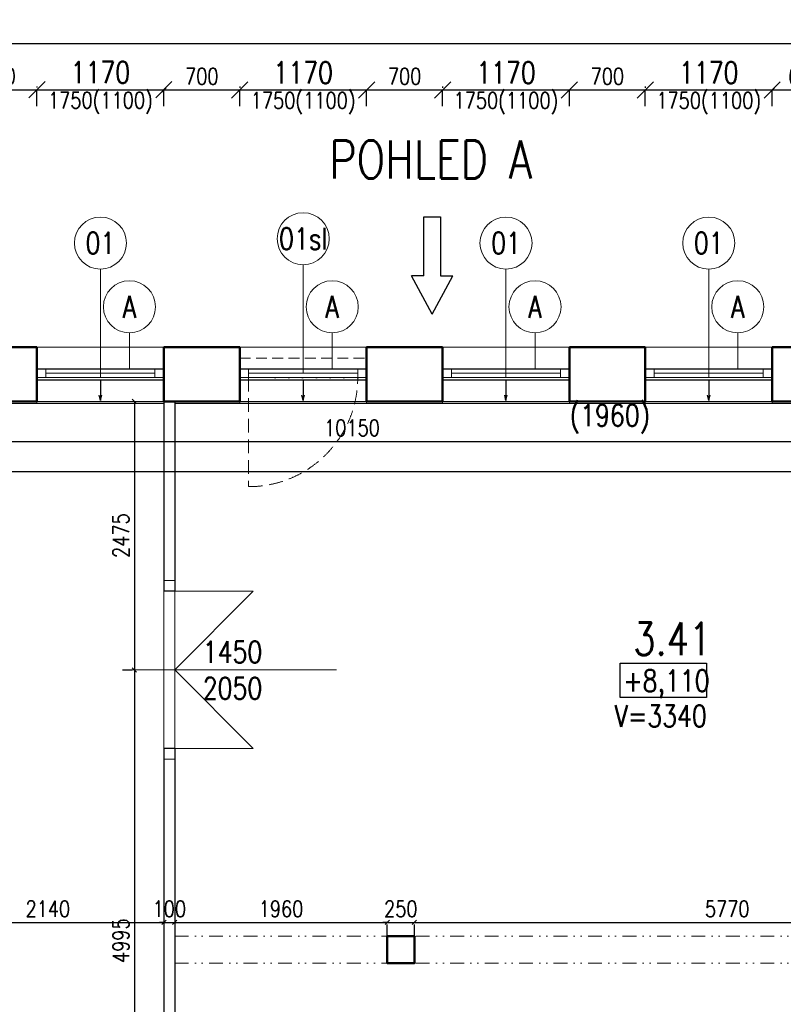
# Model space of a CAD drawing. Header units: millimetres. Extents: x -238874 to 551972, y -298952 to 658415.
# Tile 611 of 656: x 55158 to 62200, y 324148 to 333227. Entities that reach past the tile are written whole.
import ezdxf
from ezdxf.enums import TextEntityAlignment as Align

# ---------------------------------------------------------------- set-up
doc = ezdxf.new("R2010")
doc.units = ezdxf.units.MM
doc.header["$LTSCALE"] = 20
for name, pattern in [('DASHED', [0.75, 0.5, -0.25]), ('DIVIDE2', [15.875, 6.35, -3.175, 0, -3.175, 0, -3.175]), ('DOT', [6.35, 0, -6.35]), ('HIDDEN', [9.525, 6.35, -3.175])]:
    doc.linetypes.add(name, pattern=pattern)
for name, color, linetype in [('00_HEDVIKA _KRESBA', 1, 'Continuous'), ('ALP', 141, 'Continuous'), ('CZ', 255, 'Continuous'), ('KOTY', 8, 'Continuous')]:
    doc.layers.add(name, color=color, linetype=linetype)
doc.layers.add('00_HEDVIKA_DEMOLICE', color=2, linetype='Continuous', lineweight=30, transparency=0.3)
doc.layers.add('CKOKNA OTEVÍRÁNÍ', color=51, linetype='HIDDEN', lineweight=18, transparency=0.5)
for name, color, linetype, lineweight in [('00_HEDVIKA_OBRYS', 1, 'Continuous', 50), ('_00_HEDVIKA_pohledy', 1, 'Continuous', 25), ('CKBUBLINY', 1, 'Continuous', 18), ('CKBUBLINY DEMOLICE', 4, 'Continuous', 18), ('CKBUBLINY_POPIS', 3, 'Continuous', 25), ('CKKOTY', 3, 'Continuous', 18), ('CKOKNA', 30, 'Continuous', 18), ('CKSYMBOLY', 21, 'Continuous', 25), ('HEDVIKA_OKNA_PARAPET', 70, 'Continuous', 18), ('NOSNÉ', 8, 'Continuous', 50), ('PRUCHODY', 7, 'Continuous', 18)]:
    doc.layers.add(name, color=color, linetype=linetype, lineweight=lineweight)
doc.layers.add('CKDVERE_DORAZ', color=120, linetype='DOT', lineweight=25, plot=False)
doc.styles.add('SIMPLEX', font='SIMPLEX.shx', dxfattribs={"width": 0.8, "bigfont": 'CAD13.shx'})
doc.styles.get("Standard").update_dxf_attribs({"font": 'simplex.shx', "width": 0.8})
doc.dimstyles.new('CADKON', dxfattribs={"dimscale": 100, "dimtxt": 2, "dimasz": 1.5, "dimexe": 0, "dimexo": 2, "dimgap": 0.6, "dimtad": 1, "dimrnd": 1, "dimtxsty": 'Standard', "dimblk1": 'OBLIQUE', "dimblk2": 'OBLIQUE', "dimsah": 1, "dimcen": 2.5, "dimadec": 1, "dimazin": 2, "dimtfac": 1, "dimtix": 1, "dimtmove": 2, "dimatfit": 3, "dimldrblk": 'OPEN30', "dimfxl": 5, "dimtfill": 1, "dimtolj": 1, "dimarcsym": 0})
doc.dimstyles.new('CKA', dxfattribs={"dimtxt": 200, "dimasz": 40, "dimexe": 20, "dimexo": 0.2, "dimgap": 50, "dimtad": 1, "dimdec": 0, "dimrnd": 1, "dimzin": 0, "dimdsep": 46, "dimtxsty": 'Standard', "dimblk1": 'OBLIQUE', "dimblk2": 'OBLIQUE', "dimsah": 1, "dimcen": 0.09, "dimclrd": 253, "dimclre": 253, "dimclrt": 253, "dimadec": 0, "dimazin": 0, "dimtfac": 1, "dimtdec": 0, "dimtix": 1, "dimtmove": 2, "dimatfit": 3, "dimfxl": 1, "dimtolj": 1, "dimtzin": 0, "dimarcsym": 0})

# ---------------------------------------------------------------- blocks, each defined once
blk = doc.blocks.new('_OBLIQUE')
at = {"color": 0, "linetype": 'ByBlock'}
blk.add_line((-0.5, -0.5), (0.5, 0.5), dxfattribs=at)
blk = doc.blocks.new('*D3153')
at = {"layer": 'DEFPOINTS', "color": 0, "transparency": 16777216}
for p in [(82648, 329061.3), (53148, 328807), (82648, 328807)]:
    blk.add_point(p, dxfattribs=at)
at = {"layer": 'KOTY', "lineweight": -2, "transparency": 16777216}
for p, q in [((82648, 329187.8), (82648, 329081.3)), ((53148, 329061.3), (82648, 329061.3))]:
    blk.add_line(p, q, dxfattribs=at)
at = {"layer": 'KOTY', "lineweight": -2, "transparency": 16777216, "xscale": 40, "yscale": 40, "zscale": 40, "rotation": 180}
blk.add_blockref('_OBLIQUE', (53148, 329061.3), dxfattribs=at)
at = {"layer": 'KOTY', "lineweight": -2, "transparency": 16777216, "xscale": 40, "yscale": 40, "zscale": 40}
blk.add_blockref('_OBLIQUE', (82648, 329061.3), dxfattribs=at)
at = {"layer": 'KOTY', "transparency": 16777216, "insert": (67898, 329186.3), "char_height": 150, "attachment_point": 5, "style": 'SIMPLEX'}
blk.add_mtext('\\A1;29500', dxfattribs=at)
blk = doc.blocks.new('*D3155')
at = {"layer": 'DEFPOINTS', "color": 0, "transparency": 16777216}
for p in [(52648, 333003.2), (52648, 332230.8), (83148, 332230.8)]:
    blk.add_point(p, dxfattribs=at)
at = {"layer": 'KOTY', "lineweight": -2, "transparency": 16777216}
for p, q in [((52648, 332611.5), (52648, 333023.2)), ((83148, 333003.2), (52648, 333003.2))]:
    blk.add_line(p, q, dxfattribs=at)
at = {"layer": 'KOTY', "lineweight": -2, "transparency": 16777216, "xscale": 40, "yscale": 40, "zscale": 40, "rotation": 180}
blk.add_blockref('_OBLIQUE', (52648, 333003.2), dxfattribs=at)
at = {"layer": 'KOTY', "lineweight": -2, "transparency": 16777216, "xscale": 40, "yscale": 40, "zscale": 40}
blk.add_blockref('_OBLIQUE', (83148, 333003.2), dxfattribs=at)
at = {"layer": 'KOTY', "transparency": 16777216, "insert": (67898, 333128.2), "char_height": 150, "attachment_point": 5, "style": 'SIMPLEX'}
blk.add_mtext('\\A1;30500', dxfattribs=at)
blk = doc.blocks.new('*D3158')
at = {"layer": 'DEFPOINTS', "color": 0, "transparency": 16777216}
for p in [(58798, 324921.9), (64568, 324921.9), (64568, 324903.3)]:
    blk.add_point(p, dxfattribs=at)
at = {"layer": 'KOTY', "lineweight": -2, "transparency": 16777216}
for p, q in [((58798, 324903.3), (64568, 324903.3)), ((64568, 324541.2), (64568, 324883.3))]:
    blk.add_line(p, q, dxfattribs=at)
at = {"layer": 'KOTY', "lineweight": -2, "transparency": 16777216, "xscale": 40, "yscale": 40, "zscale": 40, "rotation": 180}
blk.add_blockref('_OBLIQUE', (58798, 324903.3), dxfattribs=at)
at = {"layer": 'KOTY', "lineweight": -2, "transparency": 16777216, "xscale": 40, "yscale": 40, "zscale": 40}
blk.add_blockref('_OBLIQUE', (64568, 324903.3), dxfattribs=at)
at = {"layer": 'KOTY', "transparency": 16777216, "insert": (61683, 325028.3), "char_height": 150, "attachment_point": 5, "style": 'SIMPLEX'}
blk.add_mtext('\\A1;5770', dxfattribs=at)
blk = doc.blocks.new('*D3159')
at = {"layer": 'CKKOTY', "color": 0, "lineweight": -2, "transparency": 16777216}
for p, q in [((55318, 332430.8), (55318, 332580.8)), ((55318, 332580.8), (56488, 332580.8)), ((56488, 332430.8), (56488, 332580.8))]:
    blk.add_line(p, q, dxfattribs=at)
at = {"layer": 'DEFPOINTS', "color": 0, "transparency": 16777216}
for p in [(56488, 332580.8), (55318, 332230.8), (56488, 332230.8)]:
    blk.add_point(p, dxfattribs=at)
at = {"layer": 'CKKOTY', "color": 0, "lineweight": -2, "transparency": 16777216, "xscale": 150, "yscale": 150, "zscale": 150, "rotation": 180}
blk.add_blockref('_OBLIQUE', (55318, 332580.8), dxfattribs=at)
at = {"layer": 'CKKOTY', "color": 0, "lineweight": -2, "transparency": 16777216, "xscale": 150, "yscale": 150, "zscale": 150}
blk.add_blockref('_OBLIQUE', (56488, 332580.8), dxfattribs=at)
at = {"layer": 'CKKOTY', "color": 0, "transparency": 16777216, "insert": (55903, 332740.8), "char_height": 200, "attachment_point": 5, "bg_fill": 3, "box_fill_scale": 1.1, "bg_fill_color": 256, "bg_fill_true_color": 13158600, "bg_fill_transparency": 0}
blk.add_mtext('\\A1;1170', dxfattribs=at)
blk = doc.blocks.new('_Open30')
at = {"color": 0, "lineweight": -2}
for p, q in [((-1, 0.268), (0, 0)), ((0, 0), (-1, -0.268)), ((0, 0), (-1, 0))]:
    blk.add_line(p, q, dxfattribs=at)
blk = doc.blocks.new('*D3160')
at = {"layer": 'DEFPOINTS', "color": 0, "transparency": 16777216}
for p in [(56488, 326651.9), (56488, 324903.3), (54348, 324621.9)]:
    blk.add_point(p, dxfattribs=at)
at = {"layer": 'KOTY', "lineweight": -2, "transparency": 16777216}
for p, q in [((56488, 326271.2), (56488, 324883.3)), ((54348, 324903.3), (56488, 324903.3))]:
    blk.add_line(p, q, dxfattribs=at)
at = {"layer": 'KOTY', "lineweight": -2, "transparency": 16777216, "xscale": 40, "yscale": 40, "zscale": 40, "rotation": 180}
blk.add_blockref('_OBLIQUE', (54348, 324903.3), dxfattribs=at)
at = {"layer": 'KOTY', "lineweight": -2, "transparency": 16777216, "xscale": 40, "yscale": 40, "zscale": 40}
blk.add_blockref('_OBLIQUE', (56488, 324903.3), dxfattribs=at)
at = {"layer": 'KOTY', "transparency": 16777216, "insert": (55418, 325028.3), "char_height": 150, "attachment_point": 5, "style": 'SIMPLEX'}
blk.add_mtext('\\A1;2140', dxfattribs=at)
blk = doc.blocks.new('*D3161')
at = {"layer": 'DEFPOINTS', "color": 0, "transparency": 16777216}
for p in [(63298, 329707), (63298, 329337.5), (53148, 328807)]:
    blk.add_point(p, dxfattribs=at)
at = {"layer": 'KOTY', "lineweight": -2, "transparency": 16777216}
for p, q in [((53148, 329337.5), (63298, 329337.5)), ((63298, 329326.2), (63298, 329317.5))]:
    blk.add_line(p, q, dxfattribs=at)
at = {"layer": 'KOTY', "lineweight": -2, "transparency": 16777216, "xscale": 40, "yscale": 40, "zscale": 40, "rotation": 180}
blk.add_blockref('_OBLIQUE', (53148, 329337.5), dxfattribs=at)
at = {"layer": 'KOTY', "lineweight": -2, "transparency": 16777216, "xscale": 40, "yscale": 40, "zscale": 40}
blk.add_blockref('_OBLIQUE', (63298, 329337.5), dxfattribs=at)
at = {"layer": 'KOTY', "transparency": 16777216, "insert": (58223, 329462.5), "char_height": 150, "attachment_point": 5, "style": 'SIMPLEX'}
blk.add_mtext('\\A1;10150', dxfattribs=at)
blk = doc.blocks.new('*D3173')
at = {"layer": 'DEFPOINTS', "color": 0, "transparency": 16777216}
for p in [(55318, 332580.8), (54618, 332230.8), (55318, 332230.8)]:
    blk.add_point(p, dxfattribs=at)
at = {"layer": 'KOTY', "lineweight": -2, "transparency": 16777216}
for p, q in [((54618, 332580.8), (55318, 332580.8)), ((55318, 332611.5), (55318, 332600.8))]:
    blk.add_line(p, q, dxfattribs=at)
at = {"layer": 'KOTY', "lineweight": -2, "transparency": 16777216, "xscale": 40, "yscale": 40, "zscale": 40, "rotation": 180}
blk.add_blockref('_OBLIQUE', (54618, 332580.8), dxfattribs=at)
at = {"layer": 'KOTY', "lineweight": -2, "transparency": 16777216, "xscale": 40, "yscale": 40, "zscale": 40}
blk.add_blockref('_OBLIQUE', (55318, 332580.8), dxfattribs=at)
at = {"layer": 'KOTY', "transparency": 16777216, "insert": (54968, 332705.8), "char_height": 150, "attachment_point": 5, "style": 'SIMPLEX'}
blk.add_mtext('\\A1;700', dxfattribs=at)
blk = doc.blocks.new('*D3176')
at = {"layer": 'DEFPOINTS', "color": 0, "transparency": 16777216}
for p in [(56488, 329707), (56217.1, 327232), (56488, 327232)]:
    blk.add_point(p, dxfattribs=at)
at = {"layer": 'KOTY', "lineweight": -2, "transparency": 16777216}
for p, q in [((56217.1, 329707), (56217.1, 327232)), ((56107.2, 327232), (56197.1, 327232))]:
    blk.add_line(p, q, dxfattribs=at)
at = {"layer": 'KOTY', "lineweight": -2, "transparency": 16777216, "xscale": 40, "yscale": 40, "zscale": 40}
for p, rotation in [((56217.1, 329707), 90), ((56217.1, 327232), 270)]:
    blk.add_blockref('_OBLIQUE', p, dxfattribs=dict(at, rotation=rotation))
at = {"layer": 'KOTY', "transparency": 16777216, "insert": (56092.1, 328469.5), "char_height": 150, "attachment_point": 5, "rotation": 90, "style": 'SIMPLEX'}
blk.add_mtext('\\A1;2475', dxfattribs=at)
blk = doc.blocks.new('*D3177')
at = {"layer": 'DEFPOINTS', "color": 0, "transparency": 16777216}
for p in [(58548, 324921.9), (58798, 324921.9), (58798, 324903.3)]:
    blk.add_point(p, dxfattribs=at)
at = {"layer": 'KOTY', "lineweight": -2, "transparency": 16777216}
for p, q in [((58548, 324903.3), (58508, 324903.3)), ((58548, 324903.3), (58798, 324903.3)), ((58798, 324903.3), (58838, 324903.3)), ((58798, 324541.2), (58798, 324883.3))]:
    blk.add_line(p, q, dxfattribs=at)
at = {"layer": 'KOTY', "lineweight": -2, "transparency": 16777216, "xscale": 40, "yscale": 40, "zscale": 40}
blk.add_blockref('_OBLIQUE', (58548, 324903.3), dxfattribs=at)
at = {"layer": 'KOTY', "lineweight": -2, "transparency": 16777216, "xscale": 40, "yscale": 40, "zscale": 40, "rotation": 180}
blk.add_blockref('_OBLIQUE', (58798, 324903.3), dxfattribs=at)
at = {"layer": 'KOTY', "transparency": 16777216, "insert": (58673, 325028.3), "char_height": 150, "attachment_point": 5, "style": 'SIMPLEX'}
blk.add_mtext('\\A1;250', dxfattribs=at)
blk = doc.blocks.new('*D3178')
at = {"layer": 'DEFPOINTS', "color": 0, "transparency": 16777216}
for p in [(56488, 327232), (56217.1, 322237), (56217.1, 322237)]:
    blk.add_point(p, dxfattribs=at)
at = {"layer": 'KOTY', "lineweight": -2, "transparency": 16777216}
for p, q in [((56217.1, 327232), (56217.1, 322237)), ((56597.9, 322237), (56237.1, 322237))]:
    blk.add_line(p, q, dxfattribs=at)
at = {"layer": 'KOTY', "lineweight": -2, "transparency": 16777216, "xscale": 40, "yscale": 40, "zscale": 40}
for p, rotation in [((56217.1, 327232), 90), ((56217.1, 322237), 270)]:
    blk.add_blockref('_OBLIQUE', p, dxfattribs=dict(at, rotation=rotation))
at = {"layer": 'KOTY', "transparency": 16777216, "insert": (56092.1, 324734.5), "char_height": 150, "attachment_point": 5, "rotation": 90, "style": 'SIMPLEX'}
blk.add_mtext('\\A1;4995', dxfattribs=at)
blk = doc.blocks.new('*D3179')
at = {"layer": 'DEFPOINTS', "color": 0, "transparency": 16777216}
for p in [(56588, 326651.9), (58548, 324921.9), (58548, 324903.3)]:
    blk.add_point(p, dxfattribs=at)
at = {"layer": 'KOTY', "lineweight": -2, "transparency": 16777216}
for p, q in [((56588, 324903.3), (58548, 324903.3)), ((58548, 324541.2), (58548, 324883.3))]:
    blk.add_line(p, q, dxfattribs=at)
at = {"layer": 'KOTY', "lineweight": -2, "transparency": 16777216, "xscale": 40, "yscale": 40, "zscale": 40, "rotation": 180}
blk.add_blockref('_OBLIQUE', (56588, 324903.3), dxfattribs=at)
at = {"layer": 'KOTY', "lineweight": -2, "transparency": 16777216, "xscale": 40, "yscale": 40, "zscale": 40}
blk.add_blockref('_OBLIQUE', (58548, 324903.3), dxfattribs=at)
at = {"layer": 'KOTY', "transparency": 16777216, "insert": (57568, 325028.3), "char_height": 150, "attachment_point": 5, "style": 'SIMPLEX'}
blk.add_mtext('\\A1;1960', dxfattribs=at)
blk = doc.blocks.new('*D3180')
at = {"layer": 'DEFPOINTS', "color": 0, "transparency": 16777216}
for p in [(56488, 326651.9), (56588, 326651.9), (56588, 324903.3)]:
    blk.add_point(p, dxfattribs=at)
at = {"layer": 'KOTY', "lineweight": -2, "transparency": 16777216}
for p, q in [((56588, 326271.2), (56588, 324883.3)), ((56488, 324903.3), (56448, 324903.3)), ((56488, 324903.3), (56588, 324903.3)), ((56588, 324903.3), (56628, 324903.3))]:
    blk.add_line(p, q, dxfattribs=at)
at = {"layer": 'KOTY', "lineweight": -2, "transparency": 16777216, "xscale": 40, "yscale": 40, "zscale": 40}
blk.add_blockref('_OBLIQUE', (56488, 324903.3), dxfattribs=at)
at = {"layer": 'KOTY', "lineweight": -2, "transparency": 16777216, "xscale": 40, "yscale": 40, "zscale": 40, "rotation": 180}
blk.add_blockref('_OBLIQUE', (56588, 324903.3), dxfattribs=at)
at = {"layer": 'KOTY', "transparency": 16777216, "insert": (56538, 325028.3), "char_height": 150, "attachment_point": 5, "style": 'SIMPLEX'}
blk.add_mtext('\\A1;100', dxfattribs=at)
blk = doc.blocks.new('*D3181')
at = {"layer": 'CKKOTY', "color": 0, "lineweight": -2, "transparency": 16777216}
for p, q in [((59058, 332430.8), (59058, 332579.3)), ((59058, 332579.3), (60228, 332579.3)), ((60228, 332430.8), (60228, 332579.3))]:
    blk.add_line(p, q, dxfattribs=at)
at = {"layer": 'DEFPOINTS', "color": 0, "transparency": 16777216}
for p in [(60228, 332579.3), (59058, 332230.8), (60228, 332230.8)]:
    blk.add_point(p, dxfattribs=at)
at = {"layer": 'CKKOTY', "color": 0, "lineweight": -2, "transparency": 16777216, "xscale": 150, "yscale": 150, "zscale": 150, "rotation": 180}
blk.add_blockref('_OBLIQUE', (59058, 332579.3), dxfattribs=at)
at = {"layer": 'CKKOTY', "color": 0, "lineweight": -2, "transparency": 16777216, "xscale": 150, "yscale": 150, "zscale": 150}
blk.add_blockref('_OBLIQUE', (60228, 332579.3), dxfattribs=at)
at = {"layer": 'CKKOTY', "color": 0, "transparency": 16777216, "insert": (59643, 332739.3), "char_height": 200, "attachment_point": 5, "bg_fill": 3, "box_fill_scale": 1.1, "bg_fill_color": 256, "bg_fill_true_color": 13158600, "bg_fill_transparency": 0}
blk.add_mtext('\\A1;1170', dxfattribs=at)
blk = doc.blocks.new('*D3182')
at = {"layer": 'DEFPOINTS', "color": 0, "transparency": 16777216}
for p in [(59058, 332579.3), (58358, 332230.8), (59058, 332230.8)]:
    blk.add_point(p, dxfattribs=at)
at = {"layer": 'KOTY', "lineweight": -2, "transparency": 16777216}
for p, q in [((58358, 332579.3), (59058, 332579.3)), ((59058, 332611.5), (59058, 332599.3))]:
    blk.add_line(p, q, dxfattribs=at)
at = {"layer": 'KOTY', "lineweight": -2, "transparency": 16777216, "xscale": 40, "yscale": 40, "zscale": 40, "rotation": 180}
blk.add_blockref('_OBLIQUE', (58358, 332579.3), dxfattribs=at)
at = {"layer": 'KOTY', "lineweight": -2, "transparency": 16777216, "xscale": 40, "yscale": 40, "zscale": 40}
blk.add_blockref('_OBLIQUE', (59058, 332579.3), dxfattribs=at)
at = {"layer": 'KOTY', "transparency": 16777216, "insert": (58708, 332704.3), "char_height": 150, "attachment_point": 5, "style": 'SIMPLEX'}
blk.add_mtext('\\A1;700', dxfattribs=at)
blk = doc.blocks.new('*D3183')
at = {"layer": 'CKKOTY', "color": 0, "lineweight": -2, "transparency": 16777216}
for p, q in [((57188, 332430.8), (57188, 332579.3)), ((57188, 332579.3), (58358, 332579.3)), ((58358, 332430.8), (58358, 332579.3))]:
    blk.add_line(p, q, dxfattribs=at)
at = {"layer": 'DEFPOINTS', "color": 0, "transparency": 16777216}
for p in [(58358, 332579.3), (57188, 332230.8), (58358, 332230.8)]:
    blk.add_point(p, dxfattribs=at)
at = {"layer": 'CKKOTY', "color": 0, "lineweight": -2, "transparency": 16777216, "xscale": 150, "yscale": 150, "zscale": 150, "rotation": 180}
blk.add_blockref('_OBLIQUE', (57188, 332579.3), dxfattribs=at)
at = {"layer": 'CKKOTY', "color": 0, "lineweight": -2, "transparency": 16777216, "xscale": 150, "yscale": 150, "zscale": 150}
blk.add_blockref('_OBLIQUE', (58358, 332579.3), dxfattribs=at)
at = {"layer": 'CKKOTY', "color": 0, "transparency": 16777216, "insert": (57773, 332739.3), "char_height": 200, "attachment_point": 5, "bg_fill": 3, "box_fill_scale": 1.1, "bg_fill_color": 256, "bg_fill_true_color": 13158600, "bg_fill_transparency": 0}
blk.add_mtext('\\A1;1170', dxfattribs=at)
blk = doc.blocks.new('*D3184')
at = {"layer": 'DEFPOINTS', "color": 0, "transparency": 16777216}
for p in [(57188, 332579.3), (56488, 332230.8), (57188, 332230.8)]:
    blk.add_point(p, dxfattribs=at)
at = {"layer": 'KOTY', "lineweight": -2, "transparency": 16777216}
for p, q in [((56488, 332579.3), (57188, 332579.3)), ((57188, 332611.5), (57188, 332599.3))]:
    blk.add_line(p, q, dxfattribs=at)
at = {"layer": 'KOTY', "lineweight": -2, "transparency": 16777216, "xscale": 40, "yscale": 40, "zscale": 40, "rotation": 180}
blk.add_blockref('_OBLIQUE', (56488, 332579.3), dxfattribs=at)
at = {"layer": 'KOTY', "lineweight": -2, "transparency": 16777216, "xscale": 40, "yscale": 40, "zscale": 40}
blk.add_blockref('_OBLIQUE', (57188, 332579.3), dxfattribs=at)
at = {"layer": 'KOTY', "transparency": 16777216, "insert": (56838, 332704.3), "char_height": 150, "attachment_point": 5, "style": 'SIMPLEX'}
blk.add_mtext('\\A1;700', dxfattribs=at)
blk = doc.blocks.new('*D3186')
at = {"layer": 'DEFPOINTS', "color": 0, "transparency": 16777216}
for p in [(62698, 332579.3), (62698, 332350.8), (62098, 332230.8)]:
    blk.add_point(p, dxfattribs=at)
at = {"layer": 'KOTY', "lineweight": -2, "transparency": 16777216}
for p, q in [((62698, 332731.5), (62698, 332599.3)), ((62098, 332579.3), (62698, 332579.3))]:
    blk.add_line(p, q, dxfattribs=at)
at = {"layer": 'KOTY', "lineweight": -2, "transparency": 16777216, "xscale": 40, "yscale": 40, "zscale": 40, "rotation": 180}
blk.add_blockref('_OBLIQUE', (62098, 332579.3), dxfattribs=at)
at = {"layer": 'KOTY', "lineweight": -2, "transparency": 16777216, "xscale": 40, "yscale": 40, "zscale": 40}
blk.add_blockref('_OBLIQUE', (62698, 332579.3), dxfattribs=at)
at = {"layer": 'KOTY', "transparency": 16777216, "insert": (62398, 332704.3), "char_height": 150, "attachment_point": 5, "style": 'SIMPLEX'}
blk.add_mtext('\\A1;600', dxfattribs=at)
blk = doc.blocks.new('*D3187')
at = {"layer": 'DEFPOINTS', "color": 0, "transparency": 16777216}
for p in [(60928, 332579.3), (60228, 332230.8), (60928, 332230.8)]:
    blk.add_point(p, dxfattribs=at)
at = {"layer": 'KOTY', "lineweight": -2, "transparency": 16777216}
for p, q in [((60228, 332579.3), (60928, 332579.3)), ((60928, 332611.5), (60928, 332599.3))]:
    blk.add_line(p, q, dxfattribs=at)
at = {"layer": 'KOTY', "lineweight": -2, "transparency": 16777216, "xscale": 40, "yscale": 40, "zscale": 40, "rotation": 180}
blk.add_blockref('_OBLIQUE', (60228, 332579.3), dxfattribs=at)
at = {"layer": 'KOTY', "lineweight": -2, "transparency": 16777216, "xscale": 40, "yscale": 40, "zscale": 40}
blk.add_blockref('_OBLIQUE', (60928, 332579.3), dxfattribs=at)
at = {"layer": 'KOTY', "transparency": 16777216, "insert": (60578, 332704.3), "char_height": 150, "attachment_point": 5, "style": 'SIMPLEX'}
blk.add_mtext('\\A1;700', dxfattribs=at)
blk = doc.blocks.new('*D3188')
at = {"layer": 'CKKOTY', "color": 0, "lineweight": -2, "transparency": 16777216}
for p, q in [((60928, 332430.8), (60928, 332579.3)), ((60928, 332579.3), (62098, 332579.3)), ((62098, 332430.8), (62098, 332579.3))]:
    blk.add_line(p, q, dxfattribs=at)
at = {"layer": 'DEFPOINTS', "color": 0, "transparency": 16777216}
for p in [(62098, 332579.3), (60928, 332230.8), (62098, 332230.8)]:
    blk.add_point(p, dxfattribs=at)
at = {"layer": 'CKKOTY', "color": 0, "lineweight": -2, "transparency": 16777216, "xscale": 150, "yscale": 150, "zscale": 150, "rotation": 180}
blk.add_blockref('_OBLIQUE', (60928, 332579.3), dxfattribs=at)
at = {"layer": 'CKKOTY', "color": 0, "lineweight": -2, "transparency": 16777216, "xscale": 150, "yscale": 150, "zscale": 150}
blk.add_blockref('_OBLIQUE', (62098, 332579.3), dxfattribs=at)
at = {"layer": 'CKKOTY', "color": 0, "transparency": 16777216, "insert": (61513, 332739.3), "char_height": 200, "attachment_point": 5, "bg_fill": 3, "box_fill_scale": 1.1, "bg_fill_color": 256, "bg_fill_true_color": 13158600, "bg_fill_transparency": 0}
blk.add_mtext('\\A1;1170', dxfattribs=at)
blk = doc.blocks.new('*U3468')
at = {"color": 0, "linetype": 'ByBlock', "lineweight": -2}
for p, q in [((48.4, 38.7), (48.4, 94.6)), ((224.7, 0), (48.4, 94.6)), ((224.7, 0), (48.4, -94.6)), ((48.4, -38.7), (48.4, -94.6))]:
    blk.add_line(p, q, dxfattribs=at)
blk.add_lwpolyline([(48.4, -38.7), (-224.7, -38.7), (-224.7, 38.7), (48.4, 38.7)], dxfattribs=at)
at = {"color": 0, "linetype": 'Continuous', "lineweight": -2, "flags": 8}
blk.add_attdef('SPÁD', text='', height=100, dxfattribs=at).set_placement((0, 40), align=Align.CENTER)
blk = doc.blocks.new('*U3302')
at = {"color": 0, "linetype": 'ByBlock', "lineweight": -2}
for p, q in [((-225, 0), (-80, 0)), ((225, 0), (103, 30)), ((225, 0), (103, -30)), ((-80, 0), (27, 0)), ((27, 0), (225, 0))]:
    blk.add_line(p, q, dxfattribs=at)
at = {"color": 0, "linetype": 'Continuous', "lineweight": -2, "flags": 8}
blk.add_attdef('SPÁD', text='', height=100, dxfattribs=at).set_placement((0, 40), align=Align.CENTER)
blk = doc.blocks.new('CK_BUBBLE_1_0_0')
at = {"color": 0, "linetype": 'ByBlock', "lineweight": -2}
blk.add_circle((0, 0), 1, dxfattribs=at)

msp = doc.modelspace()

# ---------------------------------------------------------------- linework, layer by layer
at = {"layer": '00_HEDVIKA _KRESBA'}
for p, q in [((56487.962, 329686.983), (55317.962, 329686.983)), ((58357.962, 329686.983), (57187.962, 329686.983)), ((60227.962, 329686.983), (59057.962, 329686.983)), ((62097.962, 329686.983), (60927.962, 329686.983))]:
    msp.add_line(p, q, dxfattribs=at)
at = {"layer": '00_HEDVIKA_DEMOLICE'}
for p, q in [((55317.962, 330006.983), (56487.962, 330006.983)), ((57187.962, 330006.983), (58357.962, 330006.983)), ((59057.962, 330006.983), (60227.962, 330006.983)), ((60927.962, 330006.983), (62097.962, 330006.983)), ((55317.962, 329906.983), (56487.962, 329906.983)), ((57187.962, 329906.983), (58357.962, 329906.983)), ((59057.962, 329906.983), (60227.962, 329906.983)), ((60927.962, 329906.983), (62097.962, 329906.983))]:
    msp.add_line(p, q, dxfattribs=at)
at = {"layer": '00_HEDVIKA_OBRYS'}
for points in [[(55317.962, 330006.983), (55317.962, 329706.983)], [(56487.962, 330006.983), (56487.962, 329706.983)], [(57187.962, 330006.983), (57187.962, 329706.983)], [(58357.962, 330006.983), (58357.962, 329706.983)], [(59057.962, 330006.983), (59057.962, 329706.983)], [(60227.962, 330006.983), (60227.962, 329706.983)], [(60927.962, 330006.983), (60927.962, 329706.983)], [(62097.962, 330006.983), (62097.962, 329706.983)]]:
    msp.add_lwpolyline(points, dxfattribs=at)
at = {"layer": 'ALP'}
for p, q in [((56487.962, 329706.983), (56487.962, 327956.983)), ((56487.962, 329706.983), (56487.962, 327956.983)), ((56587.962, 329706.983), (56587.962, 327956.983)), ((56587.962, 329706.983), (56587.962, 327956.983)), ((56587.962, 327956.983), (56487.962, 327956.983)), ((56587.962, 327956.983), (56487.962, 327956.983)), ((56487.962, 326506.983), (56487.962, 323036.983)), ((56587.962, 326506.983), (56487.962, 326506.983)), ((56587.962, 326506.983), (56487.962, 326506.983)), ((56487.962, 326506.983), (56487.962, 323036.983)), ((56587.962, 326506.983), (56587.962, 323036.983)), ((56587.962, 326506.983), (56587.962, 323036.983))]:
    msp.add_line(p, q, dxfattribs=at)
at = {"layer": 'CKBUBLINY'}
for p, q in [((55902.962, 330926.983), (55902.962, 329926.983)), ((57772.962, 330966.983), (57772.962, 329966.983)), ((59642.962, 330926.983), (59642.962, 329926.983)), ((61512.962, 330926.983), (61512.962, 329926.983))]:
    msp.add_line(p, q, dxfattribs=at)
at = {"layer": 'CKBUBLINY DEMOLICE'}
for p, q in [((56170.573, 330339.198), (56170.573, 330006.983)), ((58040.573, 330339.198), (58040.573, 330006.983)), ((59910.573, 330339.198), (59910.573, 330006.983)), ((61780.573, 330339.198), (61780.573, 330006.983))]:
    msp.add_line(p, q, dxfattribs=at)
at = {"layer": 'CKDVERE_DORAZ'}
msp.add_line((58275.962, 329926.983), (57269.962, 329926.983), dxfattribs=at)
at = {"layer": 'CKOKNA', "linetype": 'DASHED', "ltscale": 10}
msp.add_line((57187.962, 330106.983), (58357.962, 330106.983), dxfattribs=at)
at = {"layer": 'CKOKNA'}
for p, q in [((55399.962, 330006.983), (55317.962, 330006.983)), ((55317.962, 330006.983), (55317.962, 329926.983)), ((55399.962, 330006.983), (56405.962, 330006.983)), ((55399.962, 330006.983), (55399.962, 329926.983)), ((56405.962, 330006.983), (56405.962, 329926.983)), ((56405.962, 330006.983), (56487.962, 330006.983)), ((56487.962, 330006.983), (56487.962, 329926.983)), ((57269.962, 330006.983), (57187.962, 330006.983)), ((57187.962, 330006.983), (57187.962, 329926.983)), ((57269.962, 330006.983), (58275.962, 330006.983)), ((57269.962, 330006.983), (57269.962, 329926.983)), ((58275.962, 330006.983), (58275.962, 329926.983)), ((58275.962, 330006.983), (58357.962, 330006.983)), ((58357.962, 330006.983), (58357.962, 329926.983)), ((59139.962, 330006.983), (59057.962, 330006.983)), ((59057.962, 330006.983), (59057.962, 329926.983)), ((59139.962, 330006.983), (60145.962, 330006.983)), ((59139.962, 330006.983), (59139.962, 329926.983)), ((60145.962, 330006.983), (60145.962, 329926.983)), ((60145.962, 330006.983), (60227.962, 330006.983)), ((60227.962, 330006.983), (60227.962, 329926.983)), ((61009.962, 330006.983), (60927.962, 330006.983)), ((60927.962, 330006.983), (60927.962, 329926.983)), ((61009.962, 330006.983), (62015.962, 330006.983)), ((61009.962, 330006.983), (61009.962, 329926.983)), ((62015.962, 330006.983), (62015.962, 329926.983)), ((62015.962, 330006.983), (62097.962, 330006.983)), ((62097.962, 330006.983), (62097.962, 329926.983)), ((55399.962, 329926.983), (55317.962, 329926.983)), ((55399.962, 329966.983), (56405.962, 329966.983)), ((55399.962, 329926.983), (56405.962, 329926.983)), ((56405.962, 329926.983), (56487.962, 329926.983)), ((57269.962, 329926.983), (57187.962, 329926.983)), ((57269.962, 329966.983), (58275.962, 329966.983)), ((57269.962, 329926.983), (58275.962, 329926.983)), ((58275.962, 329926.983), (58357.962, 329926.983)), ((59139.962, 329926.983), (59057.962, 329926.983)), ((59139.962, 329966.983), (60145.962, 329966.983)), ((59139.962, 329926.983), (60145.962, 329926.983)), ((60145.962, 329926.983), (60227.962, 329926.983)), ((61009.962, 329926.983), (60927.962, 329926.983)), ((61009.962, 329966.983), (62015.962, 329966.983)), ((61009.962, 329926.983), (62015.962, 329926.983)), ((62015.962, 329926.983), (62097.962, 329926.983))]:
    msp.add_line(p, q, dxfattribs=at)
at = {"layer": 'CKOKNA OTEVÍRÁNÍ'}
msp.add_line((57269.962, 329926.983), (57269.962, 328920.983), dxfattribs=at)
msp.add_arc((57269.962, 329926.983), 1006, 270, 360, dxfattribs=at)
at = {"layer": 'CZ', "color": 7}
msp.add_lwpolyline([(60694.432, 327293.17), (61493.458, 327293.17), (61493.458, 326977.233), (60694.432, 326977.233)], close=True, dxfattribs=at)
at = {"layer": 'HEDVIKA_OKNA_PARAPET'}
for p, q in [((55317.962, 329706.983), (56487.962, 329706.983)), ((57187.962, 329706.983), (58357.962, 329706.983)), ((59057.962, 329706.983), (60227.962, 329706.983)), ((60927.962, 329706.983), (62097.962, 329706.983))]:
    msp.add_line(p, q, dxfattribs=at)
at = {"layer": 'NOSNÉ'}
for p, q in [((55317.962, 330206.983), (54617.962, 330206.983)), ((55317.962, 329706.983), (55317.962, 330206.983)), ((56487.962, 329706.983), (56487.962, 330206.983)), ((57187.962, 330206.983), (56487.962, 330206.983)), ((57187.962, 329706.983), (57187.962, 330206.983)), ((58357.962, 329706.983), (58357.962, 330206.983)), ((59057.962, 330206.983), (58357.962, 330206.983)), ((59057.962, 329706.983), (59057.962, 330206.983)), ((60927.962, 330206.983), (60227.962, 330206.983)), ((60227.962, 329706.983), (60227.962, 330206.983)), ((60927.962, 329706.983), (60927.962, 330206.983)), ((62097.962, 329706.983), (62097.962, 330206.983)), ((62097.962, 330206.983), (62697.962, 330206.983)), ((55317.962, 329706.983), (54617.962, 329706.983)), ((57187.962, 329706.983), (56487.962, 329706.983)), ((59057.962, 329706.983), (58357.962, 329706.983)), ((60927.962, 329706.983), (60227.962, 329706.983)), ((63297.962, 329706.983), (62097.962, 329706.983))]:
    msp.add_line(p, q, dxfattribs=at)
msp.add_lwpolyline([(58797.962, 324776.983), (58547.962, 324776.983), (58547.962, 324526.983), (58797.962, 324526.983)], close=True, dxfattribs=at)
at = {"layer": 'PRUCHODY'}
for p, q in [((55317.962, 330206.983), (56487.962, 330206.983)), ((56487.962, 330006.983), (56487.962, 330206.983)), ((58357.962, 330206.983), (57187.962, 330206.983)), ((58357.962, 330006.983), (58357.962, 330206.983)), ((60227.962, 330206.983), (59057.962, 330206.983)), ((60227.962, 330006.983), (60227.962, 330206.983)), ((62097.962, 330206.983), (60927.962, 330206.983)), ((62097.962, 330006.983), (62097.962, 330206.983)), ((55317.962, 329686.983), (54617.962, 329686.983)), ((55317.962, 329706.983), (55317.962, 329686.983)), ((57187.962, 329686.983), (56587.962, 329686.983)), ((57187.962, 329706.983), (57187.962, 329686.983)), ((58357.962, 329706.983), (58357.962, 329686.983)), ((59057.962, 329686.983), (58357.962, 329686.983)), ((59057.962, 329706.983), (59057.962, 329686.983)), ((60227.962, 329706.983), (60227.962, 329686.983)), ((60927.962, 329686.983), (60227.962, 329686.983)), ((60927.962, 329706.983), (60927.962, 329686.983)), ((62097.962, 329706.983), (62097.962, 329686.983)), ((63317.962, 329686.983), (62097.962, 329686.983)), ((56587.962, 328056.983), (56487.962, 328056.983)), ((56487.962, 326506.983), (56487.962, 327956.983)), ((57312.962, 327956.983), (56587.962, 327231.983)), ((56587.962, 327956.983), (57312.962, 327956.983)), ((56587.962, 327956.983), (56587.962, 326506.983)), ((58078.713, 327231.983), (56178.713, 327231.983)), ((56587.962, 327231.983), (57312.962, 326506.983)), ((57312.962, 326506.983), (56587.962, 326506.983)), ((56587.962, 326406.983), (56487.962, 326406.983))]:
    msp.add_line(p, q, dxfattribs=at)
at = {"layer": 'PRUCHODY', "linetype": 'DIVIDE2'}
for p, q in [((56587.962, 324776.983), (82647.962, 324776.983)), ((56587.962, 324526.983), (82647.962, 324526.983))]:
    msp.add_line(p, q, dxfattribs=at)

# ---------------------------------------------------------------- block references
at = {"layer": '_00_HEDVIKA_pohledy', "xscale": 2, "yscale": 2, "zscale": 2, "rotation": 270}
msp.add_blockref('*U3468', (58962.392, 330960.865), dxfattribs=at)
at = {"layer": 'CKBUBLINY'}
ref = msp.add_blockref('CK_BUBBLE_1_0_0', (55902.962, 331166.983), dxfattribs=dict(at, xscale=240, yscale=240, zscale=240))
ref.add_attrib('NUM1', '01', dxfattribs={"layer": 'CKBUBLINY_POPIS', "height": 200, "width": 0.8, "flags": 8}).set_placement((55902.962, 331166.983), align=Align.MIDDLE_CENTER)
ref = msp.add_blockref('CK_BUBBLE_1_0_0', (57772.962, 331206.983), dxfattribs=dict(at, xscale=240, yscale=240, zscale=240))
ref.add_attrib('NUM1', '01sl', dxfattribs={"layer": 'CKBUBLINY_POPIS', "height": 200, "width": 0.8, "flags": 8}).set_placement((57772.962, 331206.983), align=Align.MIDDLE_CENTER)
ref = msp.add_blockref('CK_BUBBLE_1_0_0', (59642.962, 331166.983), dxfattribs=dict(at, xscale=240, yscale=240, zscale=240))
ref.add_attrib('NUM1', '01', dxfattribs={"layer": 'CKBUBLINY_POPIS', "height": 200, "width": 0.8, "flags": 8}).set_placement((59642.962, 331166.983), align=Align.MIDDLE_CENTER)
ref = msp.add_blockref('CK_BUBBLE_1_0_0', (61512.962, 331166.983), dxfattribs=dict(at, xscale=240, yscale=240, zscale=240))
ref.add_attrib('NUM1', '01', dxfattribs={"layer": 'CKBUBLINY_POPIS', "height": 200, "width": 0.8, "flags": 8}).set_placement((61512.962, 331166.983), align=Align.MIDDLE_CENTER)
at = {"layer": 'CKBUBLINY DEMOLICE'}
ref = msp.add_blockref('CK_BUBBLE_1_0_0', (56170.573, 330579.198), dxfattribs=dict(at, xscale=240, yscale=240, zscale=240))
ref.add_attrib('NUM1', 'A', dxfattribs={"height": 200, "width": 0.8, "flags": 8}).set_placement((56170.573, 330579.198), align=Align.MIDDLE_CENTER)
ref = msp.add_blockref('CK_BUBBLE_1_0_0', (58040.573, 330579.198), dxfattribs=dict(at, xscale=240, yscale=240, zscale=240))
ref.add_attrib('NUM1', 'A', dxfattribs={"height": 200, "width": 0.8, "flags": 8}).set_placement((58040.573, 330579.198), align=Align.MIDDLE_CENTER)
ref = msp.add_blockref('CK_BUBBLE_1_0_0', (59910.573, 330579.198), dxfattribs=dict(at, xscale=240, yscale=240, zscale=240))
ref.add_attrib('NUM1', 'A', dxfattribs={"height": 200, "width": 0.8, "flags": 8}).set_placement((59910.573, 330579.198), align=Align.MIDDLE_CENTER)
ref = msp.add_blockref('CK_BUBBLE_1_0_0', (61780.573, 330579.198), dxfattribs=dict(at, xscale=240, yscale=240, zscale=240))
ref.add_attrib('NUM1', 'A', dxfattribs={"height": 200, "width": 0.8, "flags": 8}).set_placement((61780.573, 330579.198), align=Align.MIDDLE_CENTER)
at = {"layer": 'CKSYMBOLY', "xscale": 0.4, "yscale": 0.4, "zscale": 0.4, "rotation": 269.9999999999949}
for p in [(55903.087, 329805.689), (57773.087, 329805.689), (59643.087, 329805.689), (61513.087, 329805.689)]:
    msp.add_blockref('*U3302', p, dxfattribs=at)

# ---------------------------------------------------------------- texts
at = {"layer": '_00_HEDVIKA_pohledy', "lineweight": 35, "insert": (58013.323, 332112.842), "char_height": 350, "attachment_point": 1}
msp.add_mtext_dynamic_manual_height_columns('POHLED A', width=9267.13323, gutter_width=1250, heights=[0], dxfattribs=at)
at = {"layer": 'CZ', "color": 7, "char_height": 200, "width": 1830.1, "attachment_point": 1}
for s, insert in [('(1960)', (60231.018, 329679.369)), ('1450\\P2050', (56847.073, 327496.167)), ('+8,110', (60725.267, 327231.349)), ('V=3340', (60644.631, 326906.636))]:
    msp.add_mtext(s, dxfattribs=dict(at, insert=insert))
at = {"layer": 'CZ', "color": 6, "linetype": 'Continuous', "lineweight": 30, "insert": (60816.878, 327668.004), "char_height": 300, "width": 1830.1, "attachment_point": 1}
msp.add_mtext('3.41', dxfattribs=at)

# ---------------------------------------------------------------- dimensions: what is measured, and where the dimension line sits
at = {"layer": 'KOTY'}
for base, p1, p2, text, picture, middle in [((52647.962, 333003.247), (83147.962, 332230.758), (52647.962, 332230.758), '30500', '*D3155', (67897.962, 333128.247)), ((62697.962, 332579.297), (62097.962, 332230.758), (62697.962, 332350.758), '600', '*D3186', (62397.962, 332704.297)), ((63297.962, 329337.495), (53147.962, 328806.983), (63297.962, 329706.983), '10150', '*D3161', (58222.962, 329462.495)), ((82647.962, 329061.305), (53147.962, 328806.983), (82647.962, 328806.983), '29500', '*D3153', (67897.962, 329186.305)), ((56487.962, 324903.341), (54347.962, 324621.95), (56487.962, 326651.95), '2140', '*D3160', (55417.962, 325028.341)), ((56587.962, 324903.341), (56487.962, 326651.95), (56587.962, 326651.95), '100', '*D3180', (56537.962, 325028.341)), ((58547.962, 324903.341), (56587.962, 326651.95), (58547.962, 324921.95), '1960', '*D3179', (57567.962, 325028.341)), ((58797.962, 324903.341), (58547.962, 324921.95), (58797.962, 324921.95), '250', '*D3177', (58672.962, 325028.341)), ((64567.962, 324903.341), (58797.962, 324921.95), (64567.962, 324921.95), '5770', '*D3158', (61682.962, 325028.341))]:
    dim = msp.add_linear_dim(base=base, p1=p1, p2=p2, text=text, dimstyle='CKA', override={"dimtxt": 150, "dimexo": 380.774374, "dimtxsty": 'SIMPLEX', "dimse1": 1, "dimclrd": 256, "dimclre": 256, "dimclrt": 256}, dxfattribs=at)
    dim.commit()
    dim.dimension.update_dxf_attribs({"geometry": picture, "text_midpoint": middle})
for base, p1, p2, text, picture, middle in [((56217.092, 327231.983), (56487.962, 329706.983), (56487.962, 327231.983), '2475', '*D3176', (56092.092, 328469.483)), ((56217.092, 322236.983), (56487.962, 327231.983), (56217.092, 322236.983), '4995', '*D3178', (56092.092, 324734.483))]:
    dim = msp.add_linear_dim(base=base, p1=p1, p2=p2, angle=90, text=text, dimstyle='CKA', override={"dimtxt": 150, "dimexo": 380.774374, "dimtxsty": 'SIMPLEX', "dimse1": 1, "dimclrd": 256, "dimclre": 256, "dimclrt": 256}, dxfattribs=at)
    dim.commit()
    dim.dimension.update_dxf_attribs({"geometry": picture, "text_midpoint": middle})

# ---------------------------------------------------------------- next in the draw order: dimensions: what is measured, and where the dimension line sits
at = {"layer": 'CKKOTY'}
for base, p1, p2, picture, middle in [((56487.962, 332580.797), (55317.962, 332230.758), (56487.962, 332230.758), '*D3159', (55902.962, 332740.797)), ((60227.962, 332579.297), (59057.962, 332230.758), (60227.962, 332230.758), '*D3181', (59642.962, 332739.297))]:
    dim = msp.add_linear_dim(base=base, p1=p1, p2=p2, text='1170', dimstyle='CADKON', dxfattribs=at)
    dim.commit()
    dim.dimension.update_dxf_attribs({"geometry": picture, "text_midpoint": middle})

# ---------------------------------------------------------------- next in the draw order: texts
at = {"layer": 'CKKOTY', "char_height": 150, "attachment_point": 5, "style": 'SIMPLEX'}
for insert in [(55902.962, 332458.487), (59642.962, 332456.987)]:
    msp.add_mtext('1750(1100)', dxfattribs=dict(at, insert=insert))

# ---------------------------------------------------------------- next in the draw order: dimensions: what is measured, and where the dimension line sits
at = {"layer": 'KOTY'}
for base, p1, p2, picture, middle in [((55317.962, 332580.797), (54617.962, 332230.758), (55317.962, 332230.758), '*D3173', (54967.962, 332705.797)), ((59057.962, 332579.297), (58357.962, 332230.758), (59057.962, 332230.758), '*D3182', (58707.962, 332704.297)), ((60927.962, 332579.297), (60227.962, 332230.758), (60927.962, 332230.758), '*D3187', (60577.962, 332704.297))]:
    dim = msp.add_linear_dim(base=base, p1=p1, p2=p2, text='700', dimstyle='CKA', override={"dimtxt": 150, "dimexo": 380.774374, "dimtxsty": 'SIMPLEX', "dimse1": 1, "dimclrd": 256, "dimclre": 256, "dimclrt": 256}, dxfattribs=at)
    dim.commit()
    dim.dimension.update_dxf_attribs({"geometry": picture, "text_midpoint": middle})

# ---------------------------------------------------------------- next in the draw order: dimensions: what is measured, and where the dimension line sits
at = {"layer": 'CKKOTY'}
for base, p1, p2, picture, middle in [((58357.962, 332579.297), (57187.962, 332230.758), (58357.962, 332230.758), '*D3183', (57772.962, 332739.297)), ((62097.962, 332579.297), (60927.962, 332230.758), (62097.962, 332230.758), '*D3188', (61512.962, 332739.297))]:
    dim = msp.add_linear_dim(base=base, p1=p1, p2=p2, text='1170', dimstyle='CADKON', dxfattribs=at)
    dim.commit()
    dim.dimension.update_dxf_attribs({"geometry": picture, "text_midpoint": middle})

# ---------------------------------------------------------------- next in the draw order: texts
at = {"layer": 'CKKOTY', "char_height": 150, "attachment_point": 5, "style": 'SIMPLEX'}
for insert in [(57772.962, 332456.987), (61512.962, 332456.987)]:
    msp.add_mtext('1750(1100)', dxfattribs=dict(at, insert=insert))

# ---------------------------------------------------------------- next in the draw order: dimensions: what is measured, and where the dimension line sits
at = {"layer": 'KOTY'}
dim = msp.add_linear_dim(base=(57187.962, 332579.297), p1=(56487.962, 332230.758), p2=(57187.962, 332230.758), text='700', dimstyle='CKA', override={"dimtxt": 150, "dimexo": 380.774374, "dimtxsty": 'SIMPLEX', "dimse1": 1, "dimclrd": 256, "dimclre": 256, "dimclrt": 256}, dxfattribs=at)
dim.commit()
dim.dimension.update_dxf_attribs({"geometry": '*D3184', "text_midpoint": (56837.962, 332704.297)})

doc.saveas('drawing.dxf')
